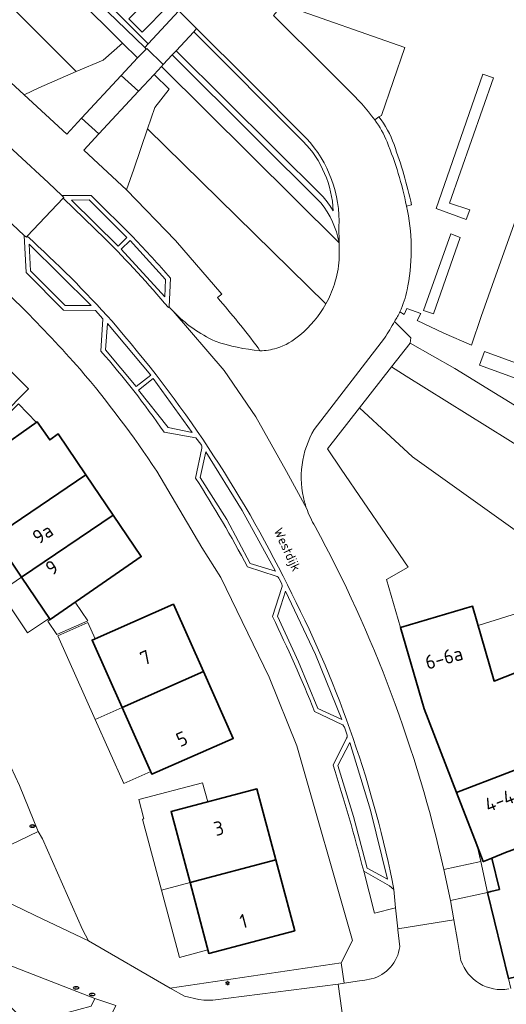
# Model space of a CAD drawing. Header units: metres. Extents: x 149984 to 156489, y 469398 to 478068.
# Tile 570 of 656: x 154342 to 154388, y 474108 to 474202. Entities that reach past the tile are written whole.
import ezdxf
from ezdxf.enums import TextEntityAlignment as Align

# ---------------------------------------------------------------- set-up
doc = ezdxf.new("R2010")
doc.units = ezdxf.units.M
doc.header["$LTSCALE"] = 0.75
for name, color, linetype, lineweight in [('B-WE-GR-BEPLANTING_CULTUUR_BOSPLANTSOEN-GV', 252, 'Continuous', 18), ('B-WE-GR-BEPLANTING_CULTUUR_HEESTERS-GV', 252, 'Continuous', 18), ('B-WE-GR-BEPLANTING_CULTUUR_ROOS-GV', 252, 'Continuous', 18), ('B-WE-GR-STRUIK-GV', 252, 'Continuous', 13), ('B-WE-IE-MEUBILAIR-S', 252, 'Continuous', 25), ('B-WE-OG-BEBOUWING-GV', 6, 'Continuous', 35), ('B-WE-OG-BEBOUWING-T18', 1, 'Continuous', 18), ('B-WE-OG-BEBOUWING_LUIFEL-GV', 6, 'Continuous', 18), ('B-WE-OG-BEBOUWING_OVERBOUWING-GV', 6, 'Continuous', 18), ('B-WE-OG-TERREIN_BEGROEID-GV', 252, 'Continuous', 18), ('B-WE-OG-TERREIN_ERF-GV', 252, 'Continuous', 18), ('B-WE-OG-TOPOGRAFIE-T18', 7, 'Continuous', 18), ('B-WE-VH-GESLOTENVERHARDING-GV', 252, 'Continuous', 18), ('B-WE-VH-GESLOTENVERHARDING_ASFALT-GV', 252, 'Continuous', 18), ('B-WE-VH-OPENVERHARDING_BETONELEMENT-GV', 252, 'Continuous', 18), ('B-WE-VH-OPENVERHARDING_BETONSTRAATSTEEN-GV', 252, 'Continuous', 18), ('B-WE-VH-OPENVERHARDING_SIERBESTRATING-GV', 252, 'Continuous', 18), ('B-WE-VH-OPENVERHARDING_STRAATBAKSTEEN-GV', 252, 'Continuous', 18), ('B-WE-VH-OPENVERHARDING_TEGEL-GV', 252, 'Continuous', 18)]:
    doc.layers.add(name, color=color, linetype=linetype, lineweight=lineweight)
doc.styles.add('NLCS-ISO', font='NLCS-ISO.ttf')
doc.styles.add('NLCS-ISO-M500-T18', font='NLCS-ISO.ttf', dxfattribs={"height": 0.9})
doc.styles.add('NLCS-ISO-M750-T18', font='NLCS-ISO.ttf', dxfattribs={"height": 1.35})

# ---------------------------------------------------------------- blocks, each defined once
blk = doc.blocks.new('SIE-MEUBILAIR_PAAL_LICHTMAST-SO')
for points in [[(-0.62, 0), (-1, 0)], [(-0.71, 0.71), (-0.44, 0.44)], [(0, 1), (0, 0.62)], [(0.44, 0.44), (0.71, 0.71)], [(1, 0), (0.62, 0)], [(-0.71, -0.71), (-0.44, -0.44)], [(0, -0.62), (0, -1)], [(0.44, -0.44), (0.71, -0.71)]]:
    blk.add_lwpolyline(points)
blk.add_circle((0, 0), 0.5)
blk = doc.blocks.new('SIE-MEUBILAIR_PUT_RIOOLPUT-SO')
blk.add_ellipse((0, 0), major_axis=(1.25, 0), ratio=0.54)
at = {"style": 'NLCS-ISO'}
blk.add_text('ri', height=0.75, dxfattribs=at).set_placement((-0.04, 0.07), align=Align.MIDDLE_CENTER)
blk = doc.blocks.new('SIE-MEUBILAIR_PUT_KOLK-SO')
blk.add_ellipse((0, 0), major_axis=(1.25, 0), ratio=0.54)
at = {"style": 'NLCS-ISO'}
blk.add_text('klk', height=0.75, dxfattribs=at).set_placement((0.03, 0), align=Align.MIDDLE_CENTER)

msp = doc.modelspace()

# ---------------------------------------------------------------- linework, layer by layer
at = {"layer": 'B-WE-GR-BEPLANTING_CULTUUR_BOSPLANTSOEN-GV', "flags": 128}
msp.add_lwpolyline([(154301.371, 474242.962), (154347.309, 474197.017), (154349.869, 474198.111), (154351.749, 474199.736), (154302.881, 474248.312), (154300.89, 474246.351), (154302.318, 474244.918)], close=True, dxfattribs=at)
for points in [[(154372.472, 474178.999), (154372.464, 474180.62), (154355.474, 474197.527), (154354.765, 474196.76)], [(154354.765, 474196.76), (154356.201, 474195.326), (154354.838, 474193.597), (154354.136, 474191.532), (154371.2, 474174.756)]]:
    msp.add_lwpolyline(points, dxfattribs=at)
at = {"layer": 'B-WE-GR-BEPLANTING_CULTUUR_BOSPLANTSOEN-GV'}
for points in [[(154372.013, 474176.637, 0.057952), (154372.472, 474178.999)], [(154371.2, 474174.756, 0.049597), (154372.013, 474176.637)]]:
    msp.add_lwpolyline(points, format="xyb", dxfattribs=at)
at = {"layer": 'B-WE-GR-BEPLANTING_CULTUUR_HEESTERS-GV', "flags": 128}
msp.add_lwpolyline([(154375.875, 474192.396), (154376.261, 474192.693), (154376.517, 474192.824), (154378.754, 474199.339), (154367.109, 474203.406), (154366.513, 474202.768), (154366.183, 474202.397), (154371.248, 474197.361), (154373.272, 474195.328)], dxfattribs=at)
at = {"layer": 'B-WE-GR-BEPLANTING_CULTUUR_HEESTERS-GV'}
msp.add_lwpolyline([(154373.272, 474195.328, -0.043188), (154375.875, 474192.396)], format="xyb", dxfattribs=at)
at = {"layer": 'B-WE-GR-BEPLANTING_CULTUUR_HEESTERS-GV', "flags": 128}
msp.add_lwpolyline([(154377.877, 474116.901), (154377.699, 474118.637), (154377.309, 474119.01), (154374.822, 474120.406), (154375.843, 474116.389)], close=True, dxfattribs=at)
at = {"layer": 'B-WE-GR-BEPLANTING_CULTUUR_ROOS-GV', "flags": 128}
msp.add_lwpolyline([(154351.106, 474107.511), (154349.073, 474108.209), (154348.744, 474107.478), (154346.384, 474106.823), (154345.357, 474106.345), (154344.472, 474105.772), (154344.127, 474105.379), (154343.541, 474104.85), (154347.016, 474101.539), (154349.19, 474103.668)], close=True, dxfattribs=at)
at = {"layer": 'B-WE-GR-STRUIK-GV', "flags": 128}
for points in [[(154383.036, 474184.421), (154387.234, 474196.431), (154386.234, 474196.768), (154381.763, 474183.909), (154384.636, 474182.856), (154384.992, 474183.774)], [(154383.166, 474181.483), (154380.544, 474174.113), (154381.517, 474173.801), (154384.045, 474181.125)]]:
    msp.add_lwpolyline(points, close=True, dxfattribs=at)
at = {"layer": 'B-WE-OG-BEBOUWING-GV', "flags": 128}
for points in [[(154337.724, 474171.585), (154331.736, 474165.527), (154329.915, 474163.684), (154334.923, 474158.736), (154342.731, 474166.637)], [(154348.227, 474158.387), (154345.584, 474162.296), (154344.763, 474161.725), (154343.566, 474163.445), (154339.471, 474160.595), (154340.668, 474158.875), (154336.892, 474156.248), (154335.123, 474155.017), (154337.721, 474151.282), (154339.456, 474152.455)], [(154342.074, 474148.584), (154350.846, 474154.516), (154348.227, 474158.387), (154339.456, 474152.455)], [(154350.846, 474154.516), (154342.074, 474148.584), (154344.814, 474144.531), (154353.533, 474150.542)], [(154380.609, 474135.953), (154383.706, 474127.939), (154393.336, 474131.659), (154396.263, 474132.789), (154397.01, 474147.253), (154397.028, 474147.61), (154394.575, 474147.455), (154391.521, 474147.262), (154391.333, 474147.249), (154393.323, 474140.961), (154387.302, 474138.621), (154385.247, 474145.793), (154378.332, 474143.75)], [(154359.477, 474139.55), (154356.614, 474145.973), (154348.817, 474142.541), (154351.695, 474136.083)], [(154351.695, 474136.083), (154354.541, 474129.697), (154362.338, 474133.129), (154359.477, 474139.55)], [(154394.176, 474125.074), (154394.305, 474125.48), (154394.256, 474125.836), (154393.969, 474126.807), (154394.115, 474127.009), (154393.534, 474128.572), (154394.369, 474128.884), (154393.336, 474131.659), (154383.706, 474127.939), (154385.651, 474122.908), (154385.681, 474122.831), (154386.265, 474121.318), (154386.293, 474121.329), (154387.077, 474121.651), (154388.384, 474122.187), (154393.687, 474124.137), (154393.944, 474124.542)], [(154394.305, 474125.48), (154394.176, 474125.074), (154393.944, 474124.542), (154393.687, 474124.137), (154388.384, 474122.187), (154387.077, 474121.651), (154387.811, 474118.651), (154386.998, 474118.452), (154386.668, 474118.371), (154388.692, 474110.116), (154400.679, 474112.763), (154400.645, 474112.944), (154400.743, 474112.962), (154400.743, 474112.964), (154398.757, 474121.906), (154397.439, 474121.614), (154396.723, 474124.844), (154398.393, 474125.214), (154398.319, 474125.343), (154396.492, 474128.533), (154395.919, 474129.504), (154394.115, 474127.009), (154393.969, 474126.807), (154394.256, 474125.836)], [(154366.413, 474121.481), (154364.608, 474128.276), (154356.389, 474126.102), (154358.195, 474119.299)], [(154358.195, 474119.299), (154359.997, 474112.513), (154368.217, 474114.687), (154366.413, 474121.481)]]:
    msp.add_lwpolyline(points, close=True, dxfattribs=at)
at = {"layer": 'B-WE-OG-BEBOUWING_LUIFEL-GV', "flags": 128}
for points in [[(154340.197, 474161.1), (154343.488, 474163.391), (154341.783, 474165.181), (154338.902, 474162.383)], [(154339.976, 474147.165), (154342.074, 474148.584), (154339.456, 474152.455), (154337.358, 474151.037)], [(154344.729, 474144.657), (154342.074, 474148.584), (154339.976, 474147.165), (154342.631, 474143.238)], [(154344.814, 474144.531), (154344.572, 474144.364), (154345.452, 474143.087), (154348.413, 474144.39), (154347.187, 474146.167)], [(154385.78, 474143.933), (154387.302, 474138.621), (154393.323, 474140.961), (154391.781, 474145.832)], [(154349.118, 474134.935), (154351.695, 474136.083), (154348.817, 474142.541), (154349.101, 474142.666), (154348.404, 474144.231), (154345.543, 474142.956)], [(154354.431, 474129.944), (154351.695, 474136.083), (154349.118, 474134.935), (154351.854, 474128.795)], [(154358.195, 474119.299), (154356.389, 474126.103), (154359.896, 474127.03), (154359.407, 474128.88), (154353.296, 474127.262), (154353.786, 474125.412), (154353.662, 474125.379), (154355.469, 474118.575)], [(154359.908, 474112.847), (154358.195, 474119.299), (154355.469, 474118.575), (154357.182, 474112.124)]]:
    msp.add_lwpolyline(points, close=True, dxfattribs=at)
at = {"layer": 'B-WE-OG-BEBOUWING_OVERBOUWING-GV', "flags": 128}
msp.add_lwpolyline([(154385.904, 474168.892), (154399.295, 474164.026), (154399.768, 474165.327), (154386.377, 474170.193)], close=True, dxfattribs=at)
at = {"layer": 'B-WE-OG-TERREIN_BEGROEID-GV', "flags": 128}
for points in [[(154302.881, 474248.312), (154351.749, 474199.736), (154353.17, 474198.333), (154354.003, 474199.176), (154353.862, 474199.319), (154348.547, 474204.499), (154339.831, 474213.235), (154334.989, 474218.002), (154308.281, 474244.665), (154303.739, 474249.158)], [(154347.309, 474197.017), (154301.371, 474242.962), (154297.968, 474235.817), (154342.335, 474194.806), (154343.712, 474195.479)]]:
    msp.add_lwpolyline(points, close=True, dxfattribs=at)
for points in [[(154371.2, 474174.756), (154354.136, 474191.532), (154352.825, 474187.68), (154352.103, 474185.683), (154356.806, 474180.822), (154361.227, 474175.702), (154360.976, 474175.494), (154360.825, 474175.362)], [(154364.725, 474170.544), (154364.889, 474170.272)]]:
    msp.add_lwpolyline(points, dxfattribs=at)
at = {"layer": 'B-WE-OG-TERREIN_BEGROEID-GV'}
for points in [[(154360.825, 474175.362, -0.017435), (154364.725, 474170.544)], [(154368.707, 474171.777, 0.095026), (154371.2, 474174.756)], [(154366.492, 474170.527, 0.115678), (154368.707, 474171.777)], [(154364.889, 474170.272, 0.075459), (154366.492, 474170.527)]]:
    msp.add_lwpolyline(points, format="xyb", dxfattribs=at)
at = {"layer": 'B-WE-OG-TERREIN_ERF-GV', "flags": 128}
for points in [[(154393.5, 474194.417), (154387.464, 474177.499), (154386.062, 474173.562), (154385.145, 474170.799), (154382.497, 474171.951), (154379.955, 474173.175), (154380.283, 474173.832), (154378.96, 474174.32), (154378.702, 474173.755), (154378.297, 474174.015)], [(154342.128, 474174.43), (154333.704, 474182.494)], [(154377.785, 474173.087), (154379.339, 474171.499), (154379.272, 474170.998), (154383.56, 474168.57), (154417.59, 474147.62)], [(154341.862, 474128.612), (154343.659, 474124.199), (154344.072, 474123.486), (154347.908, 474114.822), (154348.469, 474113.734), (154356.298, 474109.173), (154372.67, 474111.62), (154373.76, 474113.74), (154368.42, 474132.41), (154365.76, 474139), (154361.14, 474148.54), (154359.33, 474151.42), (154355.011, 474158.746)]]:
    msp.add_lwpolyline(points, dxfattribs=at)
for points in [[(154331.736, 474165.527), (154326.736, 474170.468), (154332.724, 474176.527), (154337.724, 474171.585), (154342.731, 474166.637), (154334.923, 474158.736), (154329.915, 474163.684)], [(154378.897, 474167.837), (154377.471, 474168.727), (154374.427, 474164.804), (154377.398, 474162.055), (154379.482, 474160.098), (154389.324, 474153.082), (154389.64, 474152.88), (154390.18, 474153), (154391.521, 474147.262), (154394.575, 474147.455), (154394.981, 474154.812), (154398.36, 474155.686)], [(154371.365, 474160.857), (154372.68, 474158.924), (154379.07, 474149.53), (154377.006, 474148.354), (154378.332, 474143.75), (154385.247, 474145.793), (154387.302, 474138.621), (154393.323, 474140.961), (154391.333, 474147.249), (154391.521, 474147.262), (154390.18, 474153), (154389.64, 474152.88), (154389.324, 474153.082), (154379.482, 474160.098), (154377.398, 474162.055), (154374.427, 474164.804)], [(154342.074, 474148.584), (154339.456, 474152.455), (154337.721, 474151.282), (154335.123, 474155.017), (154336.892, 474156.248), (154340.668, 474158.875), (154339.471, 474160.595), (154343.566, 474163.445), (154344.763, 474161.725), (154345.584, 474162.296), (154348.227, 474158.387), (154350.846, 474154.516), (154353.533, 474150.542), (154344.814, 474144.531)], [(154359.477, 474139.55), (154362.338, 474133.129), (154354.541, 474129.697), (154351.695, 474136.083), (154348.817, 474142.541), (154356.614, 474145.973)], [(154366.413, 474121.481), (154368.217, 474114.687), (154359.997, 474112.513), (154358.195, 474119.299), (154356.389, 474126.102), (154364.608, 474128.276)], [(154386.04, 474121.322), (154386.668, 474118.371), (154386.998, 474118.452), (154387.811, 474118.651), (154387.077, 474121.651), (154386.293, 474121.329), (154386.265, 474121.318), (154385.681, 474122.831)]]:
    msp.add_lwpolyline(points, close=True, dxfattribs=at)
at = {"layer": 'B-WE-OG-TERREIN_ERF-GV'}
for points in [[(154347.677, 474168.494, 0.014365), (154342.128, 474174.43)], [(154378.297, 474174.015, -0.008432), (154377.785, 474173.087)], [(154355.011, 474158.746, 0.02997), (154347.677, 474168.494)]]:
    msp.add_lwpolyline(points, format="xyb", dxfattribs=at)
at = {"layer": 'B-WE-VH-GESLOTENVERHARDING-GV', "flags": 128}
msp.add_lwpolyline([(154347.801, 474192.546), (154349.456, 474191.046), (154353.251, 474195.141), (154351.615, 474196.646)], close=True, dxfattribs=at)
at = {"layer": 'B-WE-VH-GESLOTENVERHARDING_ASFALT-GV', "flags": 128}
for points in [[(154300.628, 474259.179), (154304.932, 474254.909), (154307.035, 474252.806), (154307.141, 474252.7), (154307.196, 474252.645), (154318.342, 474241.597), (154331.246, 474228.688), (154357.131, 474202.838), (154358.829, 474201.139), (154363.781, 474196.194), (154369.337, 474190.623)], [(154373.272, 474195.328), (154371.248, 474197.361), (154366.183, 474202.397)], [(154350.068, 474180.996), (154346.062, 474184.881), (154342.608, 474181.243)], [(154372.456, 474182.142), (154372.464, 474180.62), (154372.472, 474178.999)], [(154378.994, 474176.119), (154379.059, 474176.49)], [(154356.2, 474174.474), (154356.122, 474174.401)], [(154369.348, 474155.174), (154367.418, 474158.687), (154364.483, 474163.934), (154361.451, 474168.365), (154356.588, 474174.052)], [(154356.588, 474174.052), (154361.451, 474168.365), (154364.483, 474163.934), (154367.418, 474158.687), (154369.348, 474155.174)], [(154370.093, 474162.74), (154376.814, 474171.488)], [(154377.699, 474118.637), (154377.877, 474116.901), (154378.089, 474114.879), (154383.462, 474115.726), (154383.137, 474117.589), (154382.502, 474120.564)], [(154377.549, 474119.495), (154377.699, 474118.637)]]:
    msp.add_lwpolyline(points, dxfattribs=at)
at = {"layer": 'B-WE-VH-GESLOTENVERHARDING_ASFALT-GV'}
for points in [[(154375.875, 474192.396, 0.043188), (154373.272, 474195.328)], [(154377.057, 474190.279, 0.068862), (154375.875, 474192.396)], [(154369.337, 474190.623, -0.199637), (154372.456, 474182.142)], [(154378.914, 474184.142, 0.047071), (154377.057, 474190.279)], [(154379.059, 474176.49, 0.101802), (154378.914, 474184.142)], [(154342.608, 474181.243, -0.025877), (154350.733, 474173.099)], [(154356.122, 474174.401, 0.023639), (154350.068, 474180.996)], [(154372.472, 474178.999, -0.057952), (154372.013, 474176.637)], [(154372.013, 474176.637, -0.049597), (154371.2, 474174.756)], [(154378.297, 474174.015, 0.049794), (154378.994, 474176.119)], [(154356.588, 474174.052, -0.009859), (154356.2, 474174.474)], [(154360.608, 474171.175, -0.092675), (154356.588, 474174.052)], [(154371.2, 474174.756, -0.095026), (154368.707, 474171.777)], [(154377.785, 474173.087, 0.008432), (154378.297, 474174.015)], [(154350.733, 474173.099, -0.064039), (154367.523, 474147.825)], [(154376.814, 474171.488, 0.013202), (154377.785, 474173.087)], [(154364.889, 474170.272, -0.054867), (154360.608, 474171.175)], [(154368.707, 474171.777, -0.115678), (154366.492, 474170.527)], [(154366.492, 474170.527, -0.075459), (154364.889, 474170.272)], [(154369.162, 474155.774, -0.202826), (154370.093, 474162.74)], [(154369.348, 474155.174, -0.017091), (154369.162, 474155.774)], [(154370.175, 474153.436, -0.053453), (154369.348, 474155.174)], [(154382.502, 474120.564, 0.068296), (154370.175, 474153.436)], [(154367.523, 474147.825, -0.06841), (154377.549, 474119.495)]]:
    msp.add_lwpolyline(points, format="xyb", dxfattribs=at)
at = {"layer": 'B-WE-VH-OPENVERHARDING_BETONELEMENT-GV', "flags": 128}
for points in [[(154376.261, 474192.693), (154375.875, 474192.396)], [(154378.914, 474184.142), (154379.411, 474184.247)]]:
    msp.add_lwpolyline(points, dxfattribs=at)
at = {"layer": 'B-WE-VH-OPENVERHARDING_BETONELEMENT-GV'}
for points in [[(154375.875, 474192.396, -0.068862), (154377.057, 474190.279)], [(154377.725, 474190.021, 0.08225), (154376.261, 474192.693)], [(154377.057, 474190.279, -0.047071), (154378.914, 474184.142)], [(154379.411, 474184.247, 0.03293), (154377.725, 474190.021)]]:
    msp.add_lwpolyline(points, format="xyb", dxfattribs=at)
at = {"layer": 'B-WE-VH-OPENVERHARDING_BETONSTRAATSTEEN-GV', "flags": 128}
for points in [[(154304.17, 474249.593), (154354.197, 474199.676), (154357.131, 474202.838), (154331.246, 474228.688), (154318.342, 474241.597), (154307.196, 474252.645)], [(154356.084, 474203.292), (154354.809, 474204.564), (154352.338, 474202.086), (154353.612, 474200.814)], [(154352.338, 474202.086), (154354.809, 474204.564), (154356.084, 474203.292), (154353.612, 474200.814)], [(154383.036, 474184.421), (154384.992, 474183.774), (154384.636, 474182.856), (154381.763, 474183.909), (154386.234, 474196.768), (154387.234, 474196.431)], [(154346.855, 474184.7), (154351.324, 474180.302), (154352.16, 474181.127), (154348.536, 474184.739)], [(154352.16, 474181.127), (154351.324, 474180.302), (154346.855, 474184.7), (154348.536, 474184.739)], [(154383.166, 474181.483), (154384.045, 474181.125), (154381.517, 474173.801), (154380.544, 474174.113)], [(154342.936, 474177.925), (154342.807, 474180.485), (154348.745, 474174.593), (154346.24, 474174.594)], [(154348.745, 474174.593), (154342.807, 474180.485), (154342.936, 474177.925), (154346.24, 474174.594)], [(154355.864, 474177.084), (154352.463, 474180.821), (154351.621, 474180.006), (154355.787, 474175.428)], [(154351.621, 474180.006), (154352.463, 474180.821), (154355.864, 474177.084), (154355.787, 474175.428)], [(154354.459, 474167.944), (154353.04, 474166.837), (154350.108, 474170.363), (154350.311, 474172.894)], [(154350.108, 474170.363), (154353.04, 474166.837), (154354.459, 474167.944), (154350.311, 474172.894)], [(154417.422, 474144.193), (154417.59, 474147.62), (154383.56, 474168.57), (154379.272, 474170.998), (154377.471, 474168.727), (154378.897, 474167.837), (154398.36, 474155.686), (154399.62, 474154.9), (154409.38, 474149.03)], [(154358.397, 474162.435), (154354.679, 474167.608), (154353.277, 474166.503), (154356.093, 474162.929)], [(154353.277, 474166.503), (154354.679, 474167.608), (154358.397, 474162.435), (154356.093, 474162.929)], [(154316.102, 474159.442), (154314.7, 474157.87), (154314.992, 474157.294), (154320.252, 474152.033), (154329.289, 474141.308), (154334.946, 474131.007), (154335.174, 474130.618), (154336.527, 474127.599), (154338.182, 474124.157), (154339.183, 474122.074), (154343.659, 474124.199), (154341.862, 474128.612), (154340.614, 474131.29), (154336.477, 474139.514), (154333.479, 474144.911), (154331.369, 474148.045), (154326.951, 474153.484), (154325.223, 474155.269), (154321.398, 474159.39), (154318.75, 474162.19), (154317.215, 474160.597)], [(154363.201, 474154.96), (154359.711, 474160.589), (154359.177, 474158.141), (154361.72, 474154.094), (154363.969, 474149.876), (154366.393, 474149.157)], [(154359.177, 474158.141), (154359.711, 474160.589), (154363.201, 474154.96), (154366.393, 474149.157), (154363.969, 474149.876), (154361.72, 474154.094)], [(154366.887, 474145.824), (154366.581, 474144.84), (154368.588, 474140.453), (154370.434, 474135.995), (154372.732, 474134.932), (154370.211, 474141.162), (154367.326, 474147.231)], [(154370.211, 474141.162), (154372.732, 474134.932), (154370.434, 474135.995), (154368.588, 474140.453), (154366.581, 474144.84), (154366.887, 474145.824), (154367.326, 474147.231)], [(154372.358, 474130.521), (154373.842, 474125.63), (154375.165, 474120.694), (154377.087, 474119.624), (154375.48, 474126.231), (154373.495, 474132.734)], [(154375.48, 474126.231), (154377.087, 474119.624), (154375.165, 474120.694), (154373.842, 474125.63), (154372.358, 474130.521), (154373.495, 474132.734)], [(154344.072, 474123.486), (154343.659, 474124.199), (154339.183, 474122.074), (154339.461, 474121.443), (154338.199, 474119.49), (154337.87, 474118.817), (154343.359, 474116.162), (154348.469, 474113.734), (154347.908, 474114.822)], [(154340.135, 474111.682), (154339.889, 474111.006), (154339.828, 474109.711), (154339.283, 474109.128), (154343.541, 474104.85), (154344.127, 474105.379), (154344.472, 474105.772), (154345.357, 474106.345), (154346.384, 474106.823), (154348.744, 474107.478), (154349.073, 474108.209)]]:
    msp.add_lwpolyline(points, close=True, dxfattribs=at)
for points in [[(154363.913, 474211.613), (154361.716, 474206.868), (154361.928, 474206.661), (154362.277, 474207.018), (154366.513, 474202.768), (154367.109, 474203.406), (154378.754, 474199.339), (154376.517, 474192.824), (154376.261, 474192.693)], [(154340.34, 474183.154), (154341.046, 474182.516), (154341.167, 474182.417), (154342.318, 474181.327), (154342.538, 474181.165), (154342.608, 474181.243), (154346.062, 474184.881), (154346.132, 474184.973), (154345.94, 474185.159), (154344.657, 474186.353), (154329.783, 474200.095), (154328.578, 474201.091), (154328.235, 474201.374), (154324.795, 474197.612), (154326.186, 474196.171)], [(154358.553, 474200.843), (154356.864, 474199.024), (154370.945, 474185.018)], [(154369.337, 474190.623), (154363.781, 474196.194), (154358.829, 474201.139), (154358.553, 474200.843), (154369.039, 474190.328)], [(154369.039, 474190.328), (154358.553, 474200.843)], [(154370.945, 474185.018), (154356.864, 474199.024), (154356.497, 474198.628)], [(154356.497, 474198.628), (154364.457, 474190.68), (154370.732, 474184.445)], [(154378.297, 474174.015), (154378.702, 474173.755), (154378.96, 474174.32), (154380.283, 474173.832), (154379.955, 474173.175), (154382.497, 474171.951), (154385.145, 474170.799), (154386.062, 474173.562), (154387.464, 474177.499), (154393.5, 474194.417)], [(154352.778, 474181.117), (154348.741, 474185.159), (154345.94, 474185.159), (154346.132, 474184.973), (154346.062, 474184.881), (154350.068, 474180.996)], [(154379.411, 474184.247), (154378.914, 474184.142)], [(154372.464, 474180.62), (154372.456, 474182.142)], [(154342.608, 474181.243), (154342.538, 474181.165), (154342.318, 474181.327), (154342.498, 474177.757), (154346.087, 474174.168), (154349.151, 474174.135), (154349.859, 474173.341), (154349.674, 474170.224)], [(154356.122, 474174.401), (154356.2, 474174.474), (154356.328, 474177.232)], [(154379.059, 474176.49), (154378.994, 474176.119)], [(154355.724, 474162.458), (154358.759, 474161.911), (154359.247, 474161.321)], [(154359.321, 474160.951), (154358.737, 474158.069)], [(154363.69, 474149.562), (154366.456, 474148.661)], [(154366.725, 474148.403), (154366.943, 474147.991)], [(154366.988, 474147.574), (154366.096, 474144.79)], [(154370.125, 474135.695), (154372.738, 474134.467)], [(154372.98, 474134.187), (154373.214, 474133.515)], [(154373.176, 474133.14), (154371.885, 474130.57)], [(154374.822, 474120.406), (154377.309, 474119.01), (154377.699, 474118.637), (154377.549, 474119.495)]]:
    msp.add_lwpolyline(points, dxfattribs=at)
at = {"layer": 'B-WE-VH-OPENVERHARDING_BETONSTRAATSTEEN-GV'}
for points in [[(154376.261, 474192.693, -0.08225), (154377.725, 474190.021)], [(154371.912, 474183.666, 0.183248), (154369.039, 474190.328)], [(154369.039, 474190.328, -0.183248), (154371.912, 474183.666)], [(154372.456, 474182.142, 0.199637), (154369.337, 474190.623)], [(154377.725, 474190.021, -0.03293), (154379.411, 474184.247)], [(154370.732, 474184.445, -0.125022), (154372.464, 474180.62)], [(154370.945, 474185.018, -0.035876), (154371.912, 474183.666)], [(154371.912, 474183.666, 0.035876), (154370.945, 474185.018)], [(154378.914, 474184.142, -0.101802), (154379.059, 474176.49)], [(154350.733, 474173.099, 0.025877), (154342.608, 474181.243)], [(154350.068, 474180.996, -0.023639), (154356.122, 474174.401)], [(154356.328, 474177.232, 0.012245), (154352.778, 474181.117)], [(154378.994, 474176.119, -0.049794), (154378.297, 474174.015)], [(154367.523, 474147.825, 0.064039), (154350.733, 474173.099)], [(154349.674, 474170.224, -0.028367), (154355.724, 474162.458)], [(154359.247, 474161.321, -0.259876), (154359.321, 474160.951)], [(154358.737, 474158.069, -0.021535), (154363.69, 474149.562)], [(154366.456, 474148.661, -0.275141), (154366.725, 474148.403)], [(154366.943, 474147.991, -0.194311), (154366.988, 474147.574)], [(154377.549, 474119.495, 0.06841), (154367.523, 474147.825)], [(154366.096, 474144.79, -0.017056), (154370.125, 474135.695)], [(154372.738, 474134.467, -0.114892), (154372.98, 474134.187)], [(154373.214, 474133.515, -0.298573), (154373.176, 474133.14)], [(154371.885, 474130.57, -0.016061), (154374.822, 474120.406)]]:
    msp.add_lwpolyline(points, format="xyb", dxfattribs=at)
at = {"layer": 'B-WE-VH-OPENVERHARDING_SIERBESTRATING-GV', "flags": 128}
for points in [[(154351.615, 474196.646), (154353.17, 474198.333), (154351.749, 474199.736), (154349.869, 474198.111), (154347.309, 474197.017), (154343.712, 474195.479), (154342.335, 474194.806), (154346.416, 474191.02), (154347.801, 474192.546)], [(154354.136, 474191.532), (154354.838, 474193.597), (154356.201, 474195.326), (154354.765, 474196.76), (154353.251, 474195.141), (154349.456, 474191.046), (154348.045, 474189.509), (154352.103, 474185.683), (154352.825, 474187.68)]]:
    msp.add_lwpolyline(points, close=True, dxfattribs=at)
at = {"layer": 'B-WE-VH-OPENVERHARDING_STRAATBAKSTEEN-GV', "flags": 128}
for points in [[(154373.25, 474103.359), (154372.365, 474109.577), (154360.387, 474108.042), (154359.532, 474108.028), (154359.045, 474108.087), (154357.666, 474108.425), (154356.298, 474109.173), (154348.469, 474113.734), (154343.359, 474116.162), (154337.87, 474118.817), (154336.073, 474119.594), (154328.871, 474123.299), (154307.565, 474101.733)], [(154384.138, 474111.849), (154383.807, 474113.747), (154383.462, 474115.726), (154378.089, 474114.879), (154378.101, 474114.762), (154378.269, 474113.158)], [(154334.151, 474114.047), (154340.135, 474111.682), (154349.073, 474108.209), (154351.106, 474107.511)], [(154375.543, 474110.068), (154374.928, 474109.969), (154374.429, 474109.889), (154372.956, 474109.653), (154372.365, 474109.577), (154373.25, 474103.359), (154375.182, 474103.672), (154375.643, 474103.751)]]:
    msp.add_lwpolyline(points, dxfattribs=at)
at = {"layer": 'B-WE-VH-OPENVERHARDING_STRAATBAKSTEEN-GV'}
for points in [[(154378.269, 474113.158, -0.311218), (154375.543, 474110.068)], [(154388.704, 474109.12, -0.375181), (154384.138, 474111.849)]]:
    msp.add_lwpolyline(points, format="xyb", dxfattribs=at)
at = {"layer": 'B-WE-VH-OPENVERHARDING_TEGEL-GV', "flags": 128}
for points in [[(154304.17, 474249.593), (154303.809, 474249.229), (154303.739, 474249.158), (154308.281, 474244.665), (154334.989, 474218.002), (154339.831, 474213.235), (154348.547, 474204.499), (154353.862, 474199.319), (154354.197, 474199.676)], [(154358.829, 474201.139), (154357.131, 474202.838), (154354.197, 474199.676), (154353.862, 474199.319), (154354.003, 474199.176), (154354.071, 474199.245), (154355.63, 474197.695), (154356.497, 474198.628), (154356.864, 474199.024), (154358.553, 474200.843)], [(154353.17, 474198.333), (154351.615, 474196.646), (154353.251, 474195.141), (154354.765, 474196.76), (154355.474, 474197.527), (154355.63, 474197.695), (154354.071, 474199.245), (154354.003, 474199.176)], [(154386.668, 474118.371), (154386.04, 474121.322), (154382.502, 474120.564), (154383.137, 474117.589)], [(154372.365, 474109.577), (154372.956, 474109.653), (154372.67, 474111.62), (154356.298, 474109.173), (154357.666, 474108.425), (154359.045, 474108.087), (154359.532, 474108.028), (154360.387, 474108.042)]]:
    msp.add_lwpolyline(points, close=True, dxfattribs=at)
for points in [[(154287.103, 474242.586), (154287.077, 474239.902), (154288.289, 474238.706), (154291.758, 474235.285), (154292.957, 474234.103), (154295.746, 474234.146), (154328.36, 474204.037), (154328.578, 474201.091), (154329.783, 474200.095), (154344.657, 474186.353), (154345.94, 474185.159), (154348.741, 474185.159), (154352.778, 474181.117)], [(154360.825, 474175.362), (154360.976, 474175.494), (154361.227, 474175.702), (154356.806, 474180.822), (154352.103, 474185.683), (154348.045, 474189.509), (154349.456, 474191.046), (154347.801, 474192.546), (154346.416, 474191.02), (154342.335, 474194.806), (154297.968, 474235.817), (154293.975, 474239.507), (154295.362, 474240.897)], [(154370.732, 474184.445), (154364.457, 474190.68), (154356.497, 474198.628), (154355.63, 474197.695), (154355.474, 474197.527), (154372.464, 474180.62)], [(154332.75, 474184.184), (154332.324, 474183.812), (154333.704, 474182.494), (154342.128, 474174.43)], [(154349.674, 474170.224), (154349.859, 474173.341), (154349.151, 474174.135), (154346.087, 474174.168), (154342.498, 474177.757), (154342.318, 474181.327), (154341.167, 474182.417), (154341.046, 474182.516), (154340.34, 474183.154)], [(154356.328, 474177.232), (154356.2, 474174.474)], [(154382.502, 474120.564), (154386.04, 474121.322), (154385.681, 474122.831), (154385.651, 474122.908), (154383.706, 474127.939), (154380.609, 474135.953), (154378.332, 474143.75), (154377.006, 474148.354), (154379.07, 474149.53), (154372.68, 474158.924), (154371.365, 474160.857), (154374.427, 474164.804), (154377.471, 474168.727), (154379.272, 474170.998), (154379.339, 474171.499), (154377.785, 474173.087)], [(154376.814, 474171.488), (154370.093, 474162.74)], [(154364.889, 474170.272), (154364.725, 474170.544)], [(154359.247, 474161.321), (154358.759, 474161.911), (154355.724, 474162.458)], [(154358.737, 474158.069), (154359.321, 474160.951)], [(154355.011, 474158.746), (154359.33, 474151.42), (154361.14, 474148.54), (154365.76, 474139), (154368.42, 474132.41), (154373.76, 474113.74), (154372.67, 474111.62), (154372.956, 474109.653), (154374.429, 474109.889), (154374.928, 474109.969), (154375.543, 474110.068)], [(154366.456, 474148.661), (154363.69, 474149.562)], [(154366.943, 474147.991), (154366.725, 474148.403)], [(154366.096, 474144.79), (154366.988, 474147.574)], [(154372.738, 474134.467), (154370.125, 474135.695)], [(154373.214, 474133.515), (154372.98, 474134.187)], [(154371.885, 474130.57), (154373.176, 474133.14)], [(154378.269, 474113.158), (154378.101, 474114.762), (154378.089, 474114.879), (154377.877, 474116.901), (154375.843, 474116.389), (154374.822, 474120.406)], [(154388.899, 474109.16), (154388.692, 474110.116), (154386.668, 474118.371), (154383.137, 474117.589), (154383.462, 474115.726), (154383.807, 474113.747)], [(154383.807, 474113.747), (154384.138, 474111.849)]]:
    msp.add_lwpolyline(points, dxfattribs=at)
at = {"layer": 'B-WE-VH-OPENVERHARDING_TEGEL-GV'}
for points in [[(154372.464, 474180.62, 0.125022), (154370.732, 474184.445)], [(154352.778, 474181.117, -0.012245), (154356.328, 474177.232)], [(154364.725, 474170.544, 0.017435), (154360.825, 474175.362)], [(154342.128, 474174.43, -0.014365), (154347.677, 474168.494)], [(154356.2, 474174.474, 0.009859), (154356.588, 474174.052)], [(154356.588, 474174.052, 0.092675), (154360.608, 474171.175)], [(154377.785, 474173.087, -0.013202), (154376.814, 474171.488)], [(154360.608, 474171.175, 0.054867), (154364.889, 474170.272)], [(154355.724, 474162.458, 0.028367), (154349.674, 474170.224)], [(154347.677, 474168.494, -0.02997), (154355.011, 474158.746)], [(154370.093, 474162.74, 0.202826), (154369.162, 474155.774)], [(154359.321, 474160.951, 0.259876), (154359.247, 474161.321)], [(154363.69, 474149.562, 0.021535), (154358.737, 474158.069)], [(154369.162, 474155.774, 0.017091), (154369.348, 474155.174)], [(154369.348, 474155.174, 0.053453), (154370.175, 474153.436)], [(154370.175, 474153.436, -0.068296), (154382.502, 474120.564)], [(154366.725, 474148.403, 0.275141), (154366.456, 474148.661)], [(154366.988, 474147.574, 0.194311), (154366.943, 474147.991)], [(154370.125, 474135.695, 0.017056), (154366.096, 474144.79)], [(154372.98, 474134.187, 0.114892), (154372.738, 474134.467)], [(154373.176, 474133.14, 0.298573), (154373.214, 474133.515)], [(154374.822, 474120.406, 0.016061), (154371.885, 474130.57)], [(154375.543, 474110.068, 0.311218), (154378.269, 474113.158)], [(154384.138, 474111.849, 0.375181), (154388.704, 474109.12)]]:
    msp.add_lwpolyline(points, format="xyb", dxfattribs=at)

# ---------------------------------------------------------------- block references
at = {"layer": 'B-WE-IE-MEUBILAIR-S', "xscale": 0.2, "yscale": 0.2, "zscale": 0.2}
for name, p in [('SIE-MEUBILAIR_PUT_KOLK-SO', (154343.111, 474124.724)), ('SIE-MEUBILAIR_PAAL_LICHTMAST-SO', (154361.785, 474109.69)), ('SIE-MEUBILAIR_PUT_RIOOLPUT-SO', (154347.294, 474109.21)), ('SIE-MEUBILAIR_PUT_RIOOLPUT-SO', (154348.834, 474108.577))]:
    msp.add_blockref(name, p, dxfattribs=at)

# ---------------------------------------------------------------- texts
at = {"layer": 'B-WE-OG-BEBOUWING-T18', "style": 'NLCS-ISO-M750-T18'}
for s, rotation, p in [('9a', 34, (154344.093, 474152.739)), ('9', 34.6, (154344.969, 474149.496)), ('7', 24, (154353.943, 474140.866)), ('6-6a', 15.9, (154382.503, 474140.847)), ('5', 24, (154357.414, 474133.076)), ('4-4a', 21.1, (154388.235, 474127.318)), ('3', 14.8, (154360.948, 474124.517)), ('1', 14.8, (154363.312, 474115.614))]:
    msp.add_text(s, height=1.35, rotation=rotation, dxfattribs=at).set_placement(p, align=Align.MIDDLE)
at = {"layer": 'B-WE-OG-TOPOGRAFIE-T18', "style": 'NLCS-ISO-M500-T18'}
msp.add_text('Westdijk', height=0.9, rotation=294.9, dxfattribs=at).set_placement((154367.398, 474151.171), align=Align.MIDDLE)

doc.saveas('drawing.dxf')
